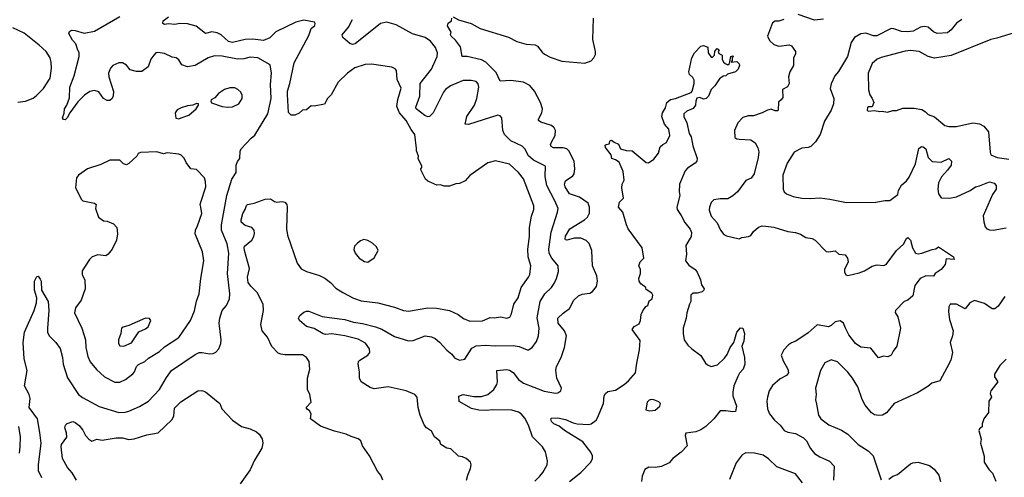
# Model space of a CAD drawing. Extents: x 1678759 to 1859541, y 384609 to 522867.
# Tile 407 of 466: x 1787910 to 1795620, y 481277 to 484864. Entities that reach past the tile are written whole.
import ezdxf

# ---------------------------------------------------------------- set-up
doc = ezdxf.new("R2010")
doc.units = 0

msp = doc.modelspace()

# ---------------------------------------------------------------- linework, layer by layer
at = {"layer": '0CON20XD'}
for points in [[(1788082.6, 481272.6), (1788058.3, 481328.3), (1788057.3, 481375), (1788078.5, 481545), (1788067.1, 481627.1), (1788049.6, 481735), (1787984.5, 481825), (1787990.8, 481895), (1787982.7, 481925), (1787948.6, 481995), (1787968.2, 482115), (1787944.5, 482205), (1787936.2, 482335), (1787946.9, 482415), (1788023.6, 482585), (1788040.6, 482645), (1788043.1, 482685), (1788025.9, 482744.1), (1788026, 482815), (1788045, 482850), (1788055, 482852.5), (1788071.4, 482831.4), (1788077.5, 482815), (1788080, 482745), (1788133.3, 482655), (1788138.5, 482585), (1788128.5, 482445), (1788128.6, 482415), (1788141.4, 482385), (1788192.5, 482335), (1788227.2, 482287.2), (1788245.6, 482215), (1788249.4, 482165), (1788285, 482056.7), (1788370.8, 481925), (1788401.7, 481901.7), (1788531.4, 481831.4), (1788685, 481785.6), (1788735, 481786.7), (1788763.3, 481795), (1788846.9, 481833.1), (1788918, 481875), (1789005, 481964.2), (1789059.6, 482060.4), (1789098.8, 482115), (1789285, 482240.8), (1789315, 482256), (1789340, 482255), (1789396.1, 482246.1), (1789425, 482248), (1789445, 482258.8), (1789468.8, 482285), (1789484, 482325), (1789488, 482355), (1789471.4, 482485), (1789476, 482525), (1789495, 482583.3), (1789528, 482625), (1789553, 482677), (1789555.5, 482715), (1789536.8, 482875), (1789548.7, 483035), (1789535, 483108), (1789490.8, 483215), (1789489.6, 483255), (1789532.3, 483485), (1789571.1, 483615), (1789606, 483665), (1789606, 483725), (1789615, 483752.5), (1789633.3, 483775), (1789636.4, 483833.6), (1789645, 483852.5), (1789721.2, 483935), (1789751.7, 483958.3), (1789852.2, 484125), (1789879.2, 484245), (1789873.6, 484355), (1789882.1, 484445), (1789870, 484510), (1789775, 484564.4), (1789715, 484570.8), (1789665, 484557.9), (1789615, 484554.6), (1789495, 484578.8), (1789435, 484581.8), (1789385, 484565.5), (1789285, 484504.5), (1789225, 484493.3), (1789179.7, 484509.7), (1789155, 484548.8), (1789135, 484564), (1789105, 484570.8), (1789045, 484598.6), (1788992.3, 484607.7), (1788975, 484603.3), (1788960, 484585), (1788935.8, 484554.2), (1788915.8, 484495), (1788865, 484459.2), (1788825, 484456.9), (1788775, 484471.4), (1788746.6, 484506.6), (1788715, 484526), (1788685, 484526.2), (1788640, 484505), (1788621.2, 484485), (1788604, 484445), (1788607.3, 484417.3), (1788645, 484300), (1788642.7, 484267.3), (1788633.3, 484245), (1788615, 484231.2), (1788595, 484230), (1788567.3, 484247.3), (1788529.1, 484299.1), (1788495, 484308), (1788459.7, 484300.3), (1788416.6, 484273.4), (1788365, 484220), (1788301.2, 484135), (1788282, 484095), (1788265, 484080), (1788252.5, 484082.5), (1788246.2, 484095), (1788258.3, 484131.7), (1788260, 484165), (1788280, 484195), (1788299.1, 484250.9), (1788303.3, 484335), (1788337.2, 484422.8), (1788374.4, 484575), (1788374.4, 484604.4), (1788362.9, 484632.9), (1788350, 484675), (1788322.7, 484702.7), (1788293.8, 484755), (1788299.7, 484770.3), (1788315, 484782), (1788345, 484780.5), (1788415, 484758.5), (1788495, 484773.6), (1788695, 484887.9)], [(1791905, 482867.5), (1791913.1, 482935), (1791892.5, 483005), (1791888.2, 483065), (1791902.7, 483165), (1791901.8, 483235), (1791917.5, 483325), (1791935.5, 483375), (1791935.5, 483405), (1791855.4, 483615.4), (1791815.6, 483665), (1791745, 483731.4), (1791635, 483758), (1791575, 483741.2), (1791435, 483642.5), (1791398.3, 483601.7), (1791355, 483580), (1791325, 483577.5), (1791275, 483560), (1791235, 483560), (1791205, 483570), (1791177, 483567), (1791105, 483597.5), (1791087.5, 483615), (1791053, 483683), (1791050, 483695), (1791060, 483705), (1791060, 483715), (1791030, 483775), (1791032.5, 483795), (1791016.7, 483835), (1791016.1, 483853.9), (1791003.8, 483965), (1790974.5, 484004.5), (1790935.5, 484075), (1790883.8, 484133.8), (1790863.6, 484183.6), (1790871.2, 484238.8), (1790896.7, 484326.7), (1790866, 484395), (1790860, 484465), (1790849.3, 484479.3), (1790825, 484492.5), (1790665, 484516.7), (1790615, 484512), (1790534.6, 484485.4), (1790476, 484445), (1790405, 484374), (1790349.2, 484275), (1790320.8, 484245), (1790297.5, 484202.5), (1790215, 484185.8), (1790191.2, 484188.8), (1790155, 484157.5), (1790125, 484154.2), (1790098.9, 484131.1), (1790065, 484114.4), (1790036.7, 484115), (1790015, 484136.7), (1790008.2, 484278.2), (1790006.1, 484305), (1790025.2, 484364.8), (1790059.1, 484525), (1790175, 484741.2), (1790192.5, 484795), (1790220.7, 484819.3), (1790223.3, 484835), (1790217.5, 484845), (1790135, 484860.8), (1790073.3, 484845), (1789915, 484768.9), (1789867.5, 484722.5), (1789818.6, 484701.4), (1789735, 484710.7), (1789675, 484709.7), (1789575, 484685.9), (1789545, 484693.3), (1789486.6, 484746.6), (1789455, 484762.1), (1789415, 484768.9), (1789365, 484755.7), (1789292.6, 484812.6), (1789225, 484831.1), (1789165, 484834.4), (1789125, 484825.6), (1789075, 484831.5), (1789045, 484827.5), (1789031.2, 484835), (1789034, 484855), (1789075, 484887.1)], [(1791409.2, 481255), (1791418, 481295), (1791440, 481345), (1791446, 481375), (1791441.2, 481395), (1791405, 481423.3), (1791377, 481437), (1791345, 481442.5), (1791285, 481500), (1791255, 481506.7), (1791206.7, 481535), (1791200, 481560), (1791157.5, 481595), (1791135, 481640), (1791095.9, 481665.9), (1791077.7, 481687.7), (1791046.7, 481765), (1791031.2, 481825), (1791023.3, 481905), (1791005, 481926.2), (1790935, 481955.8), (1790795, 481987.1), (1790685, 481970), (1790655, 481981.4), (1790585, 482024.2), (1790571.9, 482055), (1790571.4, 482105), (1790559.2, 482165), (1790564.2, 482185), (1790573.8, 482195), (1790635.4, 482234.6), (1790650.8, 482255), (1790649.4, 482285), (1790618.5, 482328.5), (1790559.5, 482359.5), (1790455, 482386.2), (1790355, 482401.2), (1790305, 482396.7), (1790285, 482401.9), (1790215, 482442.2), (1790155, 482458), (1790100, 482505), (1790093.8, 482525), (1790103.3, 482545), (1790135, 482572.5), (1790155, 482580), (1790175, 482579.2), (1790278.3, 482538.3), (1790355, 482527.5), (1790455, 482512.7), (1790522.6, 482492.6), (1790595, 482482.1), (1790695, 482457.5), (1790745, 482437.8), (1790845, 482379.5), (1790955, 482345.6), (1790990.7, 482349.3), (1791085, 482385.6), (1791135, 482378.1), (1791164.5, 482364.5), (1791197.6, 482337.6), (1791255, 482274), (1791295, 482242), (1791315, 482214), (1791355, 482196), (1791395, 482204), (1791450.5, 482289.5), (1791485, 482307.8), (1791555, 482313.6), (1791635, 482306.4), (1791775, 482309.5), (1791821.3, 482301.3), (1791885, 482277.1), (1791895, 482277.5), (1791922, 482295), (1791957.6, 482342.4), (1791972.2, 482385), (1791976.5, 482445), (1791962.6, 482527.4), (1791986.4, 482655), (1792021.1, 482715), (1792073.3, 482765), (1792094.4, 482795), (1792114.6, 482835.4), (1792129.3, 482890.7), (1792125.6, 482935), (1792075.8, 482995.7), (1792057.1, 483035), (1792052.5, 483065), (1792070.5, 483199.5), (1792121.5, 483355), (1792125.5, 483385), (1792101.5, 483445), (1792038.9, 483565), (1792025.4, 483635), (1792027.1, 483715), (1791932.5, 483762.5), (1791895, 483797.1), (1791865, 483850.8), (1791845, 483873.1), (1791755.8, 483915.7), (1791706.4, 483965), (1791693.8, 483995), (1791684.3, 484094.3), (1791671.7, 484111.7), (1791655, 484115.8), (1791425, 484041.4), (1791397.5, 484045), (1791410.6, 484105), (1791470.5, 484195), (1791489.6, 484245), (1791506.4, 484336.4), (1791501.3, 484361.3), (1791485, 484378.6), (1791445, 484387.8), (1791382, 484388), (1791282.5, 484345), (1791245, 484315.6), (1791228.9, 484295), (1791148.1, 484135), (1791118.8, 484105), (1791105, 484102.5), (1791082.3, 484112.3), (1791015.8, 484165), (1791012, 484178), (1791043.9, 484265), (1791046.6, 484363.4), (1791134.7, 484475.3), (1791177.8, 484575), (1791181.9, 484605), (1791165.6, 484645), (1791126.9, 484695), (1791085, 484723.5), (1790985, 484752.9), (1790858, 484825), (1790785, 484844.5), (1790734, 484835), (1790537.5, 484675), (1790515, 484670.8), (1790495, 484676.2), (1790439.2, 484725), (1790435.7, 484745), (1790485.4, 484804.6), (1790515.7, 484865)], [(1791945, 481247.1), (1791982.9, 481285), (1792007.1, 481315), (1792039.2, 481375), (1792042.9, 481405), (1792026.3, 481476.3), (1792004.3, 481515), (1791925.4, 481595), (1791894.6, 481685), (1791865, 481741.4), (1791838.1, 481775), (1791815, 481788.2), (1791765, 481802.7), (1791615, 481805.4), (1791565, 481799.6), (1791505, 481804.6), (1791447.4, 481817.4), (1791351.7, 481871.7), (1791347.5, 481912.5), (1791382.6, 481927.4), (1791465, 481910.5), (1791525, 481911.5), (1791575, 481925.6), (1791622.5, 481965), (1791645.8, 482005), (1791650.8, 482025), (1791646.2, 482113.8), (1791725, 482122.9), (1791745, 482118.1), (1791775, 482099.2), (1791816, 482045), (1791855, 482014.5), (1792017.3, 481952.7), (1792105, 481936.2), (1792125, 481940), (1792147.5, 481955), (1792152.5, 481975), (1792116.2, 482055), (1792107.7, 482117.7), (1792114.3, 482145), (1792150, 482215), (1792175.7, 482295.7), (1792191.4, 482385), (1792176, 482425), (1792125.8, 482485), (1792124.4, 482525), (1792165, 482564), (1792215, 482599.2), (1792249.6, 482665), (1792285, 482700.6), (1792315, 482713.1), (1792375, 482720.8), (1792395.7, 482734.3), (1792427.5, 482772.5), (1792434.2, 482815), (1792428.6, 482855), (1792394.5, 482935), (1792390, 483055), (1792369.8, 483109.8), (1792345, 483133.5), (1792305, 483150.9), (1792255, 483152.7), (1792195, 483137.1), (1792185, 483138), (1792181.1, 483145), (1792185, 483168), (1792218.5, 483225), (1792334, 483295), (1792355, 483316), (1792371.3, 483348.7), (1792373.1, 483395), (1792361.4, 483425), (1792293.5, 483473.5), (1792215, 483500), (1792180.8, 483555), (1792176.2, 483575), (1792185, 483600), (1792240.9, 483639.1), (1792252.2, 483655), (1792257.9, 483695), (1792251.2, 483755), (1792211.1, 483835), (1792195, 483851.9), (1792165, 483859.6), (1792089.6, 483859.6), (1792070.8, 483870.8), (1792067.8, 483885), (1792073.3, 483905), (1792103.5, 483955), (1792105, 483996.7), (1792095, 484017.5), (1792074, 484035), (1791990.9, 484060.9), (1791972.9, 484075), (1791971.9, 484085), (1791997.7, 484135), (1792003.6, 484165), (1791988, 484215), (1791942.1, 484305), (1791905, 484348.5), (1791855, 484375.4), (1791755, 484387.5), (1791672, 484382), (1791640, 484450), (1791560.1, 484530.1), (1791525, 484550), (1791415, 484574.4), (1791375, 484576.7), (1791361.4, 484651.4), (1791322.5, 484702.5), (1791288.8, 484735), (1791283.8, 484745), (1791287.5, 484765), (1791260, 484815), (1791263.9, 484836.1), (1791290, 484855), (1791293, 484877)], [(1791305, 484886), (1791345, 484862), (1791445, 484833.3), (1791515, 484794.3), (1791737.4, 484727.4), (1791803.7, 484693.7), (1791875, 484673.3), (1791947.6, 484667.6), (1791965, 484657.5), (1792000.5, 484610.5), (1792020, 484595), (1792065, 484569.6), (1792155, 484538.5), (1792335, 484523.8), (1792385, 484542.5), (1792406.7, 484565), (1792418.8, 484591.2), (1792419.2, 484615), (1792398.3, 484708.3), (1792404, 484875)], [(1793895, 484866.7), (1793855, 484852.5), (1793825, 484852.5), (1793805, 484840), (1793765.6, 484735), (1793780.7, 484700.7), (1793815, 484670.8), (1793855, 484656.2), (1793935, 484666.7), (1793955, 484660), (1793986.2, 484615), (1793984, 484595), (1793970, 484565), (1793970, 484505), (1793941.2, 484455), (1793931.2, 484415), (1793936.4, 484363.6), (1793923, 484337), (1793884.1, 484315.9), (1793886.7, 484255), (1793873.6, 484236.4), (1793852.7, 484217.3), (1793850, 484155), (1793845, 484150), (1793825, 484150), (1793795, 484162), (1793765, 484156), (1793725, 484134.3), (1793655, 484110.8), (1793615, 484109.2), (1793573.4, 484096.6), (1793534, 484055), (1793506.2, 483995), (1793511.2, 483941.2), (1793525, 483930), (1793543.6, 483926.4), (1793635, 483922), (1793668.3, 483898.3), (1793690.8, 483860.8), (1793697.8, 483827.8), (1793693.5, 483785), (1793661.9, 483655), (1793637.8, 483622.2), (1793597.1, 483602.9), (1793530.8, 483515), (1793495, 483484.2), (1793455, 483459.2), (1793395, 483460), (1793345, 483452), (1793325, 483430), (1793310.8, 483395), (1793309.7, 483369.7), (1793325.8, 483325), (1793373, 483273), (1793397.5, 483215), (1793425, 483181.2), (1793445, 483169.2), (1793545, 483147.5), (1793565, 483157.5), (1793616.2, 483163.8), (1793635, 483172.5), (1793657.5, 483205), (1793695, 483238.8), (1793723, 483247), (1793753.2, 483246.8), (1793815, 483237.1), (1793925, 483204), (1793985.7, 483195.7), (1794025, 483182), (1794065, 483158), (1794115, 483148.8), (1794138.8, 483135), (1794225, 483048), (1794244.1, 483044.1), (1794295, 483051.2), (1794325, 483026.2), (1794375, 483020), (1794392.5, 482995), (1794396.7, 482965), (1794370, 482905), (1794368.3, 482888.3), (1794380, 482865), (1794395, 482858.8), (1794485, 482880), (1794524.2, 482895.8), (1794585, 482932), (1794625, 482942), (1794673.9, 482936.1), (1794695, 482944), (1794775.8, 483055), (1794831.4, 483105), (1794855, 483150), (1794865, 483156.7), (1794885.7, 483135), (1794900.8, 483075), (1794924.3, 483035), (1794945, 483028.9), (1794975, 483032.7), (1795055, 483062.5), (1795085, 483067.5), (1795105, 483083.8), (1795222.5, 483005), (1795227.5, 482985), (1795165, 482990), (1795156.2, 482945), (1795125.8, 482905), (1795080, 482875), (1795065.8, 482854.2), (1795005, 482855.7), (1794962, 482835), (1794919.7, 482780.3), (1794905, 482700), (1794863.8, 482666.2), (1794835, 482653.8), (1794767.5, 482585), (1794765, 482570), (1794786.7, 482535), (1794806.2, 482445), (1794780, 482305), (1794748.8, 482265), (1794735, 482233.3), (1794707.7, 482222.3), (1794674.1, 482225.9), (1794635, 482213.3), (1794575, 482290), (1794497.7, 482297.7), (1794455.8, 482325.8), (1794402.5, 482395), (1794375.7, 482445.7), (1794361.2, 482485), (1794335, 482504), (1794296.7, 482495), (1794265, 482466), (1794243, 482457), (1794155, 482472), (1794085, 482410), (1793987, 482343), (1793955, 482332), (1793930, 482315), (1793895, 482276.7), (1793874.2, 482235), (1793888.8, 482188.8), (1793925.5, 482125.5), (1793931.2, 482095), (1793915.4, 482074.6), (1793865, 482050), (1793803.8, 481996.2), (1793779.4, 481955), (1793765.7, 481905), (1793761.4, 481875), (1793765.7, 481815), (1793782.5, 481775), (1793821.4, 481725), (1793865.7, 481685), (1793896.2, 481645), (1793925, 481630.5), (1793985, 481621.1), (1794046.9, 481586.9), (1794072.2, 481562.2), (1794103.8, 481503.8), (1794134.6, 481464.6), (1794175, 481436.9), (1794198.3, 481428.3), (1794252.6, 481402.6), (1794287.5, 481365), (1794283.8, 481255)], [(1795288.8, 484865), (1795245, 484836.2), (1795205, 484783.8), (1795175, 484762), (1795095, 484755.7), (1795065, 484769.2), (1795025, 484804.3), (1794995, 484811.1), (1794963.8, 484806.2), (1794906.2, 484775), (1794865, 484768.4), (1794815, 484772.2), (1794755, 484793.5), (1794735, 484794.4), (1794622.9, 484737.1), (1794595, 484736.9), (1794535, 484757.5), (1794497, 484753), (1794448, 484725), (1794422.2, 484685), (1794392.2, 484575), (1794320.9, 484459.1), (1794292.5, 484425), (1794265, 484362.5), (1794255.7, 484325), (1794284.3, 484245), (1794282.5, 484205), (1794263.5, 484155), (1794212.1, 484067.9), (1794178.2, 483965), (1794142.2, 483907.8), (1794105, 483870), (1794085, 483862), (1794035, 483857.5), (1793974.5, 483825.5), (1793919.7, 483740.3), (1793885.7, 483645), (1793887.5, 483535), (1793895.7, 483515.7), (1793915, 483500), (1793968.1, 483478.1), (1794035, 483465.8), (1794105, 483461.9), (1794175, 483466.9), (1794255, 483456), (1794385, 483431.2), (1794615, 483433.8), (1794685, 483448), (1794725, 483446.7), (1794785.8, 483494.2), (1794791.2, 483525), (1794814.2, 483565.8), (1794855, 483600), (1794875, 483628.8), (1794924.5, 483735), (1794951.4, 483855), (1794971.2, 483868.8), (1794985, 483868.6), (1795005, 483852.5), (1795024.4, 483785), (1795055, 483752.9), (1795125, 483748.2), (1795185, 483775.7), (1795207.1, 483755), (1795204.4, 483725), (1795175.9, 483684.1), (1795127.4, 483632.6), (1795104.3, 483585), (1795100, 483535), (1795105, 483500), (1795125, 483468.8), (1795194.1, 483465.9), (1795245.4, 483474.6), (1795352, 483525), (1795395, 483554.6), (1795425, 483562), (1795505, 483591.8), (1795542, 483582), (1795557.5, 483565), (1795556.4, 483535), (1795527.5, 483495), (1795454.5, 483325.5), (1795458.7, 483278.7), (1795470.9, 483240.9), (1795483.3, 483225), (1795505, 483216.2), (1795534.3, 483214.3), (1795635, 483233.6)], [(1794205, 484867.5), (1794135, 484861.1), (1794005, 484906)], [(1787895, 484218), (1787956.4, 484226.4), (1788015, 484249.2), (1788040.7, 484269.3), (1788095.4, 484324.6), (1788147.8, 484405), (1788158.6, 484485), (1788157.3, 484527.3), (1788148, 484565), (1788116, 484615), (1788063.1, 484665), (1787945, 484757.5), (1787855, 484801.4)], [(1795698.4, 484761.6), (1795561.3, 484718.7), (1795515, 484708.2), (1795205, 484583.3), (1795073.2, 484563.2), (1795025, 484574.3), (1794952.5, 484615), (1794885, 484622.2), (1794845, 484618.5), (1794655, 484568.8), (1794625, 484553.8), (1794585, 484520), (1794554, 484445), (1794556.2, 484315), (1794567.5, 484275), (1794586.7, 484246.7), (1794597.5, 484215), (1794585, 484180), (1794555, 484180), (1794550, 484175), (1794547.5, 484155), (1794555, 484147.5), (1794605, 484152.5), (1794645, 484143.3), (1794665, 484146.7), (1794705, 484140), (1794747, 484153), (1794775, 484153.3), (1794825, 484170), (1794915, 484170), (1794975, 484158.8), (1795003, 484143), (1795025, 484121.2), (1795072.7, 484102.7), (1795153.3, 484035), (1795185, 484026.2), (1795245, 484028), (1795375, 484054.4), (1795425, 484046.9), (1795458.9, 484028.9), (1795496.9, 483985), (1795509.2, 483825), (1795515.9, 483805.9), (1795563.4, 483783.4), (1795655, 483771.1)], [(1792215.3, 481244.7), (1792305, 481315.7), (1792383.4, 481396.6), (1792395.5, 481424.5), (1792395.6, 481445), (1792383.1, 481475), (1792320.6, 481555), (1792175, 481644.4), (1792135, 481677.1), (1792093.3, 481695), (1792073.8, 481715), (1792070, 481735), (1792075, 481740), (1792125, 481742.9), (1792185, 481729.5), (1792242.9, 481702.9), (1792275, 481695.5), (1792365, 481691.5), (1792385, 481697.1), (1792423.8, 481725), (1792435.6, 481744.4), (1792481.4, 481855), (1792488, 481915), (1792498, 481935), (1792515, 481950), (1792575, 481960), (1792643.8, 482005), (1792676.3, 482033.7), (1792732.5, 482095), (1792742.1, 482172.1), (1792764.5, 482275), (1792768.3, 482348.3), (1792706.7, 482435), (1792722.1, 482457.9), (1792759.7, 482480.3), (1792771.2, 482505), (1792777, 482553), (1792789.3, 482580.7), (1792813.6, 482616.4), (1792827.5, 482625), (1792840, 482660), (1792862.5, 482675), (1792867.5, 482705), (1792859.3, 482719.3), (1792815, 482750), (1792812.5, 482765), (1792774, 482794), (1792760, 482815), (1792757.5, 482835), (1792772.5, 482875), (1792772.5, 482905), (1792757.5, 482935), (1792770, 482965), (1792796.7, 482995), (1792783.8, 483075), (1792676, 483225), (1792661.2, 483255), (1792634, 483355), (1792600, 483395), (1792606.6, 483433.4), (1792637.1, 483465), (1792625.8, 483545.8), (1792628, 483575), (1792644.3, 483605), (1792634.3, 483675), (1792605, 483746.7), (1792575.9, 483765.9), (1792547.5, 483775), (1792542.5, 483805), (1792497.5, 483862.5), (1792495, 483880), (1792503, 483887), (1792525, 483890), (1792533, 483917), (1792545, 483920), (1792564.1, 483904.1), (1792599.3, 483889.3), (1792615, 483852.5), (1792658, 483838), (1792705.6, 483835.6), (1792815, 483744.2), (1792835, 483742), (1792875, 483770.8), (1792911.4, 483818.6), (1792925, 483866.7), (1792945, 483886.7), (1792975, 483902.5), (1793000, 483955), (1792994.2, 484005), (1792959.1, 484045), (1792939.5, 484105), (1792944.5, 484135), (1792967.9, 484172.1), (1792978.8, 484215), (1793005, 484238), (1793045, 484245.8), (1793167.1, 484292.9), (1793176.9, 484303.1), (1793191.4, 484365), (1793190.9, 484390.9), (1793181.3, 484411.3), (1793154.2, 484435), (1793148.6, 484455), (1793174.3, 484565), (1793195, 484603.3), (1793245, 484657.5), (1793265, 484662.5), (1793298.3, 484648.3), (1793300, 484605), (1793325, 484570), (1793335, 484570), (1793350, 484585), (1793353, 484617), (1793373, 484637), (1793387, 484627), (1793380, 484615), (1793385, 484600), (1793410, 484585), (1793410, 484555), (1793421.7, 484531.7), (1793435, 484520), (1793455, 484510), (1793468.3, 484521.7), (1793480, 484575), (1793495, 484580), (1793500, 484575), (1793490, 484565), (1793490, 484545), (1793481.7, 484531.7), (1793527, 484537), (1793545, 484517.5), (1793546.2, 484505), (1793535, 484477.5), (1793515.7, 484454.3), (1793453, 484437), (1793440, 484425), (1793418.3, 484421.7), (1793388.8, 484401.2), (1793354.2, 484345), (1793324.3, 484315.7), (1793304, 484265), (1793285, 484247.5), (1793265, 484241.4), (1793235, 484253.3), (1793212.3, 484247.7), (1793204.1, 484225.9), (1793202.5, 484195), (1793185, 484168.8), (1793135, 484148), (1793110, 484125), (1793110, 484105), (1793134.3, 484055), (1793152, 483972), (1793167.5, 483945), (1793180.5, 483875), (1793215.8, 483775), (1793211.2, 483755), (1793199.5, 483740.5), (1793140.7, 483699.3), (1793121.5, 483678.5), (1793077.5, 483575), (1793074.2, 483515), (1793078.6, 483485), (1793055.6, 483395), (1793059.4, 483375), (1793088.5, 483328.5), (1793118.5, 483275), (1793161, 483221), (1793171.8, 483195), (1793168.2, 483165), (1793126.9, 483095), (1793130.5, 483025), (1793123.1, 482975), (1793148.8, 482938.8), (1793199.2, 482905), (1793216.2, 482886.2), (1793242.5, 482825), (1793248.8, 482785), (1793268.8, 482755), (1793266.6, 482743.4), (1793255, 482732), (1793215, 482720), (1793185, 482719.2), (1793166.7, 482705), (1793166, 482655), (1793154, 482635), (1793133.2, 482566.8), (1793128.5, 482525), (1793105.6, 482445), (1793104.4, 482404.4), (1793114.5, 482354.5), (1793143.2, 482313.2), (1793173.4, 482283.4), (1793245, 482232), (1793280.5, 482170.5), (1793295, 482157.5), (1793325, 482146.7), (1793375, 482157.5), (1793429.4, 482210.6), (1793450, 482240), (1793474.5, 482295), (1793503.1, 482335), (1793508.8, 482358.8), (1793525.8, 482415), (1793555, 482448), (1793572.5, 482445), (1793586.7, 482405), (1793579.4, 482345), (1793565.8, 482305), (1793586.7, 482216.7), (1793587.3, 482165), (1793575, 482123.8), (1793546.4, 482093.6), (1793532.9, 482067.1), (1793503.1, 481995), (1793493.3, 481945), (1793495.6, 481915), (1793524.4, 481835), (1793516.1, 481793.9), (1793495, 481790), (1793438.3, 481798.3), (1793395, 481797.5), (1793344.5, 481735.5), (1793282.5, 481675), (1793245, 481648.6), (1793205, 481634.2), (1793126.7, 481623.3), (1793120, 481605), (1793138, 481525), (1793090, 481475), (1793023.3, 481425), (1792995, 481390), (1792935, 481362.2), (1792885, 481353.3), (1792835.9, 481355.9), (1792805, 481338.8), (1792784.3, 481285), (1792779.4, 481245)], [(1789535, 484177.5), (1789575, 484182), (1789626.7, 484205), (1789652.5, 484245), (1789651.2, 484271.2), (1789641.2, 484295), (1789617.9, 484317.9), (1789595, 484328.8), (1789555, 484330.8), (1789513.3, 484316.7), (1789465.8, 484284.2), (1789437.9, 484252.1), (1789410, 484235), (1789406.7, 484225), (1789412.3, 484212.3), (1789495, 484184.2), (1789535, 484177.5)], [(1789155, 484086.2), (1789175, 484093.8), (1789235.6, 484114.4), (1789292.5, 484165), (1789310, 484195), (1789310, 484205), (1789295, 484206.7), (1789266.4, 484193.6), (1789225, 484188.8), (1789175, 484174), (1789142.7, 484157.3), (1789126.2, 484135), (1789133, 484093), (1789155, 484086.2)], [(1788695, 482022.9), (1788738, 482045), (1788795, 482087.5), (1788809.4, 482105), (1788824.5, 482145), (1788839.7, 482160.3), (1788890.8, 482185), (1788918.8, 482211.2), (1789005, 482262.5), (1789045, 482299.6), (1789155, 482373.3), (1789248.6, 482505), (1789278.3, 482581.7), (1789295, 482657.5), (1789315.6, 482715), (1789327.5, 482835), (1789353, 482973), (1789342, 483045), (1789283.3, 483185), (1789285.8, 483215), (1789302.8, 483247.2), (1789335.6, 483345), (1789329.2, 483395), (1789324.2, 483415), (1789328, 483435), (1789368.6, 483555), (1789365.7, 483595), (1789355.8, 483625), (1789295, 483690), (1789250, 483695), (1789213.3, 483745), (1789198.8, 483778.8), (1789175, 483803.3), (1789155, 483811.2), (1789065, 483821.2), (1789035, 483812), (1788985, 483828.9), (1788855, 483822.5), (1788838.8, 483815), (1788826.7, 483795), (1788765, 483736.2), (1788745, 483726.7), (1788722.5, 483735), (1788694.1, 483764.1), (1788615, 483762.2), (1788545, 483730), (1788441.2, 483695), (1788370, 483645), (1788353.8, 483625), (1788348, 483545), (1788393.3, 483455), (1788405, 483443.8), (1788496.1, 483426.1), (1788507.5, 483415), (1788503.9, 483383.9), (1788527.5, 483315), (1788565, 483286.7), (1788595, 483283.8), (1788643.5, 483263.5), (1788669.2, 483235), (1788675.7, 483185), (1788668.6, 483135), (1788632.9, 483065), (1788603.6, 483026.4), (1788585, 483012.9), (1788521.2, 483021.2), (1788478, 483005), (1788457.5, 482985), (1788400, 482895), (1788400, 482865), (1788420.8, 482825), (1788422.5, 482755), (1788391.4, 482665), (1788348, 482605), (1788338, 482565), (1788397.2, 482447.2), (1788424.4, 482355), (1788428.2, 482295), (1788442.7, 482225), (1788462.6, 482182.6), (1788512.1, 482122.1), (1788575, 482065.7), (1788655, 482023.5), (1788695, 482022.9)], [(1790753.9, 481253.9), (1790737.5, 481295), (1790712.5, 481325), (1790650, 481445), (1790593.3, 481525), (1790582.3, 481562.3), (1790559.5, 481579.5), (1790505, 481595.8), (1790466.7, 481615), (1790375, 481638.8), (1790265, 481676.7), (1790187.5, 481735), (1790192.5, 481775), (1790179.3, 481799.3), (1790160.7, 481810.7), (1790152.5, 481825), (1790192.5, 481865), (1790182.5, 481925), (1790162.5, 481965), (1790163.6, 482053.6), (1790181.2, 482125), (1790176.7, 482185), (1790155.9, 482215.9), (1790125, 482238), (1789985, 482236.9), (1789955, 482241.4), (1789935, 482251.4), (1789885, 482302), (1789850.4, 482375), (1789808.2, 482425), (1789798.2, 482475), (1789818.4, 482585), (1789816.7, 482635), (1789769.6, 482725), (1789720, 482775), (1789699.6, 482805), (1789694.6, 482845), (1789709.1, 482915), (1789670.4, 483055), (1789666.7, 483075), (1789671.4, 483088.6), (1789726.7, 483135), (1789743.3, 483165), (1789748.7, 483188.7), (1789745, 483213.3), (1789728.8, 483235), (1789675, 483252), (1789645, 483277.5), (1789643.5, 483295), (1789656.4, 483345), (1789676, 483375), (1789685, 483408), (1789695, 483415.7), (1789745, 483425.6), (1789831.7, 483458.3), (1789875, 483458.8), (1789905, 483438.8), (1789924.2, 483434.2), (1789965, 483438.6), (1789985, 483434.2), (1790002.5, 483415), (1790005.6, 483395.6), (1790000, 483225), (1790006.9, 483175), (1790082.5, 482955), (1790115, 482910), (1790155, 482890), (1790258.7, 482858.7), (1790298.3, 482838.3), (1790344.4, 482804.4), (1790385, 482760.8), (1790441.2, 482725), (1790525, 482680), (1790585, 482661.5), (1790715, 482644.5), (1790845, 482611.1), (1790915, 482585.6), (1790955, 482580.6), (1791105.6, 482605.6), (1791173.4, 482603.4), (1791275, 482584.3), (1791343.4, 482553.4), (1791385, 482522.9), (1791435, 482500), (1791535, 482503.3), (1791595, 482530.6), (1791625, 482527.8), (1791675, 482535.6), (1791725, 482525.6), (1791747.5, 482532.5), (1791761.7, 482558.3), (1791778.6, 482635), (1791813.6, 482685), (1791836.1, 482763.9), (1791895.3, 482844.7), (1791905, 482867.5)], [(1790635, 482962.5), (1790685, 482997.5), (1790717.5, 483055), (1790703, 483083), (1790673, 483113), (1790635, 483133.3), (1790605, 483140), (1790579.3, 483130.7), (1790555, 483112.5), (1790531.7, 483088.3), (1790527, 483063), (1790536.7, 483035), (1790567.5, 482995), (1790609.3, 482969.3), (1790635, 482962.5)], [(1795625, 482694.4), (1795572.3, 482617.7), (1795545, 482597.7), (1795525, 482598.5), (1795465, 482639.2), (1795387.7, 482662.3), (1795350, 482645), (1795315, 482598.8), (1795245, 482634.5), (1795195.8, 482634.2), (1795185.6, 482614.4), (1795184.4, 482575), (1795191.5, 482515), (1795218.9, 482425), (1795213.7, 482386.3), (1795197.1, 482335), (1795214.6, 482255), (1795201.8, 482195), (1795171.2, 482135), (1795115, 482033.3), (1795053.9, 482016.1), (1795022.1, 481987.9), (1794940.4, 481939.6), (1794758, 481855), (1794697, 481783), (1794665.3, 481764.7), (1794635, 481762.3), (1794605, 481767.9), (1794581.3, 481781.3), (1794531.7, 481841.7), (1794508, 481888), (1794473.1, 481985), (1794431.1, 482055), (1794395, 482100), (1794315, 482183.1), (1794265, 482198), (1794216, 482175), (1794180, 482115), (1794141.9, 481975), (1794146.7, 481925), (1794141.9, 481885), (1794150.6, 481849.4), (1794164.6, 481764.6), (1794182.9, 481735), (1794245, 481688.1), (1794345, 481647.1), (1794395, 481614), (1794474.6, 481534.6), (1794553.3, 481483.3), (1794594.2, 481445), (1794655, 481257.5)], [(1788725, 482303.8), (1788785, 482330), (1788843.6, 482416.4), (1788895, 482441.2), (1788915, 482457.5), (1788936.7, 482505), (1788925, 482522.5), (1788895, 482523.3), (1788765, 482466.7), (1788720, 482455), (1788707.5, 482445), (1788702.5, 482405), (1788684.1, 482355.9), (1788684.2, 482325), (1788695, 482308.8), (1788725, 482303.8)], [(1795635, 482202.5), (1795585, 482152.5), (1795543.3, 482085), (1795542.5, 482065), (1795570, 482025), (1795513.8, 481955), (1795510, 481935), (1795518.8, 481905), (1795500, 481875), (1795496.7, 481785), (1795460, 481735), (1795446.7, 481695), (1795447, 481673), (1795425, 481657.5), (1795421.2, 481645), (1795440, 481575), (1795433.6, 481543.6), (1795463, 481443), (1795463.3, 481395), (1795502.5, 481335), (1795528.3, 481308.3), (1795555, 481247.5)], [(1788355.2, 481255.2), (1788321.2, 481311.2), (1788285, 481352.9), (1788245, 481423.3), (1788233.3, 481515), (1788238, 481535), (1788278.3, 481591.7), (1788277.5, 481625), (1788264.2, 481665), (1788268.8, 481685), (1788280.8, 481699.2), (1788325, 481714.2), (1788345, 481707.5), (1788375, 481682.9), (1788405.4, 481645.4), (1788425.8, 481605), (1788450, 481575), (1788475, 481560), (1788513, 481577), (1788555, 481568.1), (1788665, 481587.5), (1788715, 481585.5), (1788765, 481573.3), (1788805, 481577.5), (1788905, 481610.6), (1788994.4, 481625.6), (1789101.4, 481728.6), (1789116.5, 481755), (1789121.8, 481818.2), (1789171.2, 481868.8), (1789305, 481954.3), (1789335, 481958.1), (1789365, 481946), (1789475.8, 481855), (1789492, 481815), (1789575, 481724), (1789646.7, 481675), (1789715, 481657.1), (1789765, 481632.9), (1789785.5, 481615.5), (1789807.6, 481577.6), (1789813.3, 481545), (1789805.4, 481504.6), (1789745.6, 481405), (1789715.6, 481335), (1789637.5, 481225)], [(1792845, 481799.2), (1792885, 481804.4), (1792923.3, 481835), (1792926.7, 481855), (1792915, 481868.8), (1792875, 481883.8), (1792855, 481886.7), (1792839.3, 481880.7), (1792823.3, 481865), (1792812.5, 481805), (1792845, 481799.2)], [(1787914.6, 481515), (1787916.2, 481595), (1787902.5, 481675)], [(1787908.5, 481465), (1787914.6, 481515)], [(1794038.8, 481235), (1793985.5, 481305.5), (1793838.9, 481358.9), (1793775, 481421.4), (1793731.1, 481451.1), (1793665, 481465.8), (1793595, 481468), (1793566.8, 481453.2), (1793520.6, 481389.4), (1793469.2, 481260.8)], [(1794715, 481261.2), (1794746.7, 481285), (1794785, 481300), (1794885, 481383.1), (1794905, 481391.5), (1794945, 481396.4), (1795035, 481369.5), (1795071.2, 481341.2), (1795106.5, 481295), (1795120, 481245)]]:
    msp.add_lwpolyline(points, dxfattribs=at)

doc.saveas('drawing.dxf')
